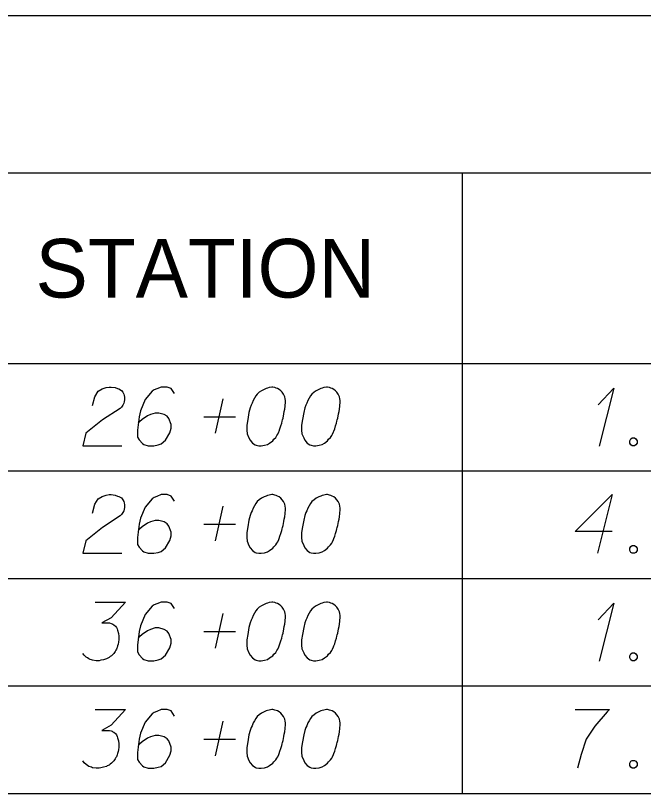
# Model space of a CAD drawing. Extents: x 2074207 to 2076812, y 516372 to 523312.
# Drawn here: x 2076345.6 to 2076397, y 517484.4 to 517548.1 of the extents above; entities that cross this region are included whole.
import ezdxf

# ---------------------------------------------------------------- set-up
doc = ezdxf.new("R2010")
doc.units = 0
for name, color, linetype in [('Prop DirtTable_ Soil Test Results - Outline (Major)', 7, 'Continuous'), ('Prop DirtTable_ Soil Test Results - Outline (Minor)', 7, 'Continuous'), ('Prop DirtTable_ Soil Test Results - Tx (Header - Small)', 7, 'Continuous'), ('Prop DirtTable_ Soil Test Results - Tx (Sample Data)', 7, 'Continuous')]:
    doc.layers.add(name, color=color, linetype=linetype)

msp = doc.modelspace()

# ---------------------------------------------------------------- linework, layer by layer
at = {"layer": 'Prop DirtTable_ Soil Test Results - Outline (Major)'}
for p, q in [((2076260.609, 517548.096), (2076811.903, 517548.096)), ((2076260.609, 517519.61), (2076811.903, 517519.61)), ((2076260.609, 517519.61), (2076811.903, 517519.61)), ((2076260.609, 517484.41), (2076811.903, 517484.41))]:
    msp.add_line(p, q, dxfattribs=at)
at = {"layer": 'Prop DirtTable_ Soil Test Results - Outline (Minor)'}
for p, q in [((2076260.609, 517535.21), (2076811.903, 517535.21)), ((2076382.2, 517535.21), (2076382.2, 517510.81)), ((2076260.609, 517510.81), (2076811.903, 517510.81)), ((2076260.609, 517510.81), (2076811.903, 517510.81)), ((2076382.2, 517510.81), (2076382.2, 517502.01)), ((2076260.609, 517502.01), (2076811.903, 517502.01)), ((2076260.609, 517502.01), (2076811.903, 517502.01)), ((2076382.2, 517502.01), (2076382.2, 517493.21)), ((2076260.609, 517493.21), (2076811.903, 517493.21)), ((2076260.609, 517493.21), (2076811.903, 517493.21)), ((2076382.2, 517493.21), (2076382.2, 517484.41)), ((2076260.609, 517484.41), (2076811.903, 517484.41))]:
    msp.add_line(p, q, dxfattribs=at)
at = {"layer": 'Prop DirtTable_ Soil Test Results - Tx (Sample Data)'}
for points in [[(2076351.927, 517516.162), (2076352.103, 517516.88), (2076352.386, 517517.333), (2076352.703, 517517.522), (2076353.02, 517517.636), (2076353.267, 517517.674), (2076353.444, 517517.674), (2076353.761, 517517.636), (2076353.973, 517517.56), (2076354.079, 517517.522), (2076354.29, 517517.409), (2076354.396, 517517.258), (2076354.467, 517517.107), (2076354.502, 517516.993), (2076354.537, 517516.842), (2076354.537, 517516.653), (2076354.502, 517516.464), (2076354.467, 517516.351), (2076354.396, 517516.2), (2076354.29, 517516.048), (2076354.185, 517515.935), (2076352.738, 517514.99), (2076351.363, 517513.894), (2076351.116, 517512.874), (2076354.326, 517512.874)], [(2076358.629, 517517.145), (2076358.347, 517517.56), (2076358.03, 517517.674), (2076357.536, 517517.674), (2076357.183, 517517.522), (2076356.971, 517517.447), (2076356.795, 517517.333), (2076356.231, 517516.653), (2076355.843, 517515.746), (2076355.737, 517515.255), (2076355.596, 517514.159), (2076355.596, 517513.592), (2076355.737, 517513.365), (2076356.019, 517513.063), (2076356.125, 517512.987), (2076356.478, 517512.874), (2076356.936, 517512.874), (2076357.289, 517512.949), (2076357.536, 517513.025), (2076357.889, 517513.327), (2076358.241, 517513.932), (2076358.347, 517514.31), (2076358.347, 517514.612), (2076358.171, 517515.104), (2076358.03, 517515.293), (2076357.783, 517515.444), (2076357.359, 517515.557), (2076357.042, 517515.557), (2076356.654, 517515.444), (2076356.407, 517515.33), (2076355.984, 517515.028), (2076355.772, 517514.839), (2076355.666, 517514.726)], [(2076366.672, 517517.674), (2076366.602, 517517.674), (2076366.39, 517517.636), (2076366.249, 517517.598), (2076366.143, 517517.56), (2076365.967, 517517.485), (2076365.755, 517517.371), (2076365.579, 517517.258), (2076365.402, 517517.107), (2076365.296, 517516.956), (2076365.191, 517516.767), (2076365.085, 517516.578), (2076364.979, 517516.351), (2076364.908, 517516.2), (2076364.838, 517515.973), (2076364.732, 517515.595), (2076364.626, 517515.028), (2076364.556, 517514.574), (2076364.556, 517514.159), (2076364.591, 517513.856), (2076364.732, 517513.516), (2076364.838, 517513.327), (2076365.014, 517513.1), (2076365.226, 517512.949), (2076365.332, 517512.911), (2076365.543, 517512.874), (2076365.72, 517512.874), (2076366.002, 517512.911), (2076366.249, 517512.987), (2076366.425, 517513.1), (2076366.672, 517513.289), (2076366.778, 517513.403), (2076366.919, 517513.554), (2076367.025, 517513.705), (2076367.095, 517513.819), (2076367.166, 517514.008), (2076367.201, 517514.083), (2076367.272, 517514.272), (2076367.342, 517514.499), (2076367.413, 517514.726), (2076367.448, 517514.877), (2076367.483, 517514.99), (2076367.519, 517515.141), (2076367.589, 517515.482), (2076367.625, 517515.67), (2076367.66, 517515.859), (2076367.695, 517516.124), (2076367.73, 517516.464), (2076367.73, 517516.578), (2076367.695, 517516.729), (2076367.66, 517516.88), (2076367.554, 517517.107), (2076367.448, 517517.258), (2076367.342, 517517.371), (2076367.201, 517517.485), (2076367.06, 517517.56), (2076366.954, 517517.598), (2076366.849, 517517.636), (2076366.672, 517517.674)], [(2076371.152, 517517.674), (2076371.082, 517517.674), (2076370.87, 517517.636), (2076370.729, 517517.598), (2076370.623, 517517.56), (2076370.447, 517517.485), (2076370.235, 517517.371), (2076370.059, 517517.258), (2076369.882, 517517.107), (2076369.776, 517516.956), (2076369.671, 517516.767), (2076369.565, 517516.578), (2076369.459, 517516.351), (2076369.388, 517516.2), (2076369.318, 517515.973), (2076369.212, 517515.595), (2076369.106, 517515.028), (2076369.036, 517514.574), (2076369.036, 517514.159), (2076369.071, 517513.856), (2076369.212, 517513.516), (2076369.318, 517513.327), (2076369.494, 517513.1), (2076369.706, 517512.949), (2076369.812, 517512.911), (2076370.023, 517512.874), (2076370.2, 517512.874), (2076370.482, 517512.911), (2076370.729, 517512.987), (2076370.905, 517513.1), (2076371.152, 517513.289), (2076371.258, 517513.403), (2076371.399, 517513.554), (2076371.505, 517513.705), (2076371.575, 517513.819), (2076371.646, 517514.008), (2076371.681, 517514.083), (2076371.752, 517514.272), (2076371.822, 517514.499), (2076371.893, 517514.726), (2076371.928, 517514.877), (2076371.963, 517514.99), (2076371.999, 517515.141), (2076372.069, 517515.482), (2076372.105, 517515.67), (2076372.14, 517515.859), (2076372.175, 517516.124), (2076372.21, 517516.464), (2076372.21, 517516.578), (2076372.175, 517516.729), (2076372.14, 517516.88), (2076372.034, 517517.107), (2076371.928, 517517.258), (2076371.822, 517517.371), (2076371.681, 517517.485), (2076371.54, 517517.56), (2076371.434, 517517.598), (2076371.329, 517517.636), (2076371.152, 517517.674)], [(2076393.34, 517516.237), (2076394.61, 517517.598), (2076393.411, 517512.836)], [(2076361.98, 517513.894), (2076362.615, 517516.729)], [(2076361.028, 517515.255), (2076363.638, 517515.255)], [(2076396.127, 517513.516), (2076396.304, 517513.516), (2076396.409, 517513.441), (2076396.515, 517513.289), (2076396.515, 517513.1), (2076396.409, 517512.949), (2076396.304, 517512.874), (2076396.127, 517512.874), (2076396.021, 517512.949), (2076395.916, 517513.1), (2076395.916, 517513.289), (2076396.021, 517513.441), (2076396.127, 517513.516)], [(2076351.927, 517507.362), (2076352.103, 517508.08), (2076352.386, 517508.533), (2076352.703, 517508.722), (2076353.02, 517508.836), (2076353.267, 517508.874), (2076353.444, 517508.874), (2076353.761, 517508.836), (2076353.973, 517508.76), (2076354.079, 517508.722), (2076354.29, 517508.609), (2076354.396, 517508.458), (2076354.467, 517508.307), (2076354.502, 517508.193), (2076354.537, 517508.042), (2076354.537, 517507.853), (2076354.502, 517507.664), (2076354.467, 517507.551), (2076354.396, 517507.4), (2076354.29, 517507.248), (2076354.185, 517507.135), (2076352.738, 517506.19), (2076351.363, 517505.094), (2076351.116, 517504.074), (2076354.326, 517504.074)], [(2076358.629, 517508.345), (2076358.347, 517508.76), (2076358.03, 517508.874), (2076357.536, 517508.874), (2076357.183, 517508.722), (2076356.971, 517508.647), (2076356.795, 517508.533), (2076356.231, 517507.853), (2076355.843, 517506.946), (2076355.737, 517506.455), (2076355.596, 517505.359), (2076355.596, 517504.792), (2076355.737, 517504.565), (2076356.019, 517504.263), (2076356.125, 517504.187), (2076356.478, 517504.074), (2076356.936, 517504.074), (2076357.289, 517504.149), (2076357.536, 517504.225), (2076357.889, 517504.527), (2076358.241, 517505.132), (2076358.347, 517505.51), (2076358.347, 517505.812), (2076358.171, 517506.304), (2076358.03, 517506.493), (2076357.783, 517506.644), (2076357.359, 517506.757), (2076357.042, 517506.757), (2076356.654, 517506.644), (2076356.407, 517506.53), (2076355.984, 517506.228), (2076355.772, 517506.039), (2076355.666, 517505.926)], [(2076366.672, 517508.874), (2076366.602, 517508.874), (2076366.39, 517508.836), (2076366.249, 517508.798), (2076366.143, 517508.76), (2076365.967, 517508.685), (2076365.755, 517508.571), (2076365.579, 517508.458), (2076365.402, 517508.307), (2076365.296, 517508.156), (2076365.191, 517507.967), (2076365.085, 517507.778), (2076364.979, 517507.551), (2076364.908, 517507.4), (2076364.838, 517507.173), (2076364.732, 517506.795), (2076364.626, 517506.228), (2076364.556, 517505.774), (2076364.556, 517505.359), (2076364.591, 517505.056), (2076364.732, 517504.716), (2076364.838, 517504.527), (2076365.014, 517504.3), (2076365.226, 517504.149), (2076365.332, 517504.111), (2076365.543, 517504.074), (2076365.72, 517504.074), (2076366.002, 517504.111), (2076366.249, 517504.187), (2076366.425, 517504.3), (2076366.672, 517504.489), (2076366.778, 517504.603), (2076366.919, 517504.754), (2076367.025, 517504.905), (2076367.095, 517505.019), (2076367.166, 517505.208), (2076367.201, 517505.283), (2076367.272, 517505.472), (2076367.342, 517505.699), (2076367.413, 517505.926), (2076367.448, 517506.077), (2076367.483, 517506.19), (2076367.519, 517506.341), (2076367.589, 517506.682), (2076367.625, 517506.87), (2076367.66, 517507.059), (2076367.695, 517507.324), (2076367.73, 517507.664), (2076367.73, 517507.778), (2076367.695, 517507.929), (2076367.66, 517508.08), (2076367.554, 517508.307), (2076367.448, 517508.458), (2076367.342, 517508.571), (2076367.201, 517508.685), (2076367.06, 517508.76), (2076366.954, 517508.798), (2076366.849, 517508.836), (2076366.672, 517508.874)], [(2076371.152, 517508.874), (2076371.082, 517508.874), (2076370.87, 517508.836), (2076370.729, 517508.798), (2076370.623, 517508.76), (2076370.447, 517508.685), (2076370.235, 517508.571), (2076370.059, 517508.458), (2076369.882, 517508.307), (2076369.776, 517508.156), (2076369.671, 517507.967), (2076369.565, 517507.778), (2076369.459, 517507.551), (2076369.388, 517507.4), (2076369.318, 517507.173), (2076369.212, 517506.795), (2076369.106, 517506.228), (2076369.036, 517505.774), (2076369.036, 517505.359), (2076369.071, 517505.056), (2076369.212, 517504.716), (2076369.318, 517504.527), (2076369.494, 517504.3), (2076369.706, 517504.149), (2076369.812, 517504.111), (2076370.023, 517504.074), (2076370.2, 517504.074), (2076370.482, 517504.111), (2076370.729, 517504.187), (2076370.905, 517504.3), (2076371.152, 517504.489), (2076371.258, 517504.603), (2076371.399, 517504.754), (2076371.505, 517504.905), (2076371.575, 517505.019), (2076371.646, 517505.208), (2076371.681, 517505.283), (2076371.752, 517505.472), (2076371.822, 517505.699), (2076371.893, 517505.926), (2076371.928, 517506.077), (2076371.963, 517506.19), (2076371.999, 517506.341), (2076372.069, 517506.682), (2076372.105, 517506.87), (2076372.14, 517507.059), (2076372.175, 517507.324), (2076372.21, 517507.664), (2076372.21, 517507.778), (2076372.175, 517507.929), (2076372.14, 517508.08), (2076372.034, 517508.307), (2076371.928, 517508.458), (2076371.822, 517508.571), (2076371.681, 517508.685), (2076371.54, 517508.76), (2076371.434, 517508.798), (2076371.329, 517508.836), (2076371.152, 517508.874)], [(2076394.469, 517505.85), (2076391.436, 517505.85), (2076394.469, 517508.874), (2076393.27, 517504.074)], [(2076361.98, 517505.094), (2076362.615, 517507.929)], [(2076361.028, 517506.455), (2076363.638, 517506.455)], [(2076396.127, 517504.716), (2076396.304, 517504.716), (2076396.409, 517504.641), (2076396.515, 517504.489), (2076396.515, 517504.3), (2076396.409, 517504.149), (2076396.304, 517504.074), (2076396.127, 517504.074), (2076396.021, 517504.149), (2076395.916, 517504.3), (2076395.916, 517504.489), (2076396.021, 517504.641), (2076396.127, 517504.716)], [(2076352.139, 517500.074), (2076354.608, 517500.074), (2076353.444, 517498.789), (2076352.668, 517498.373), (2076353.303, 517498.373), (2076353.444, 517498.335), (2076353.514, 517498.297), (2076353.585, 517498.259), (2076353.655, 517498.222), (2076353.797, 517498.108), (2076353.867, 517497.995), (2076353.938, 517497.882), (2076353.973, 517497.768), (2076354.043, 517497.504), (2076354.079, 517497.277), (2076354.079, 517497.163), (2076354.079, 517497.012), (2076354.043, 517496.785), (2076354.008, 517496.634), (2076353.973, 517496.483), (2076353.938, 517496.37), (2076353.902, 517496.294), (2076353.867, 517496.219), (2076353.832, 517496.143), (2076353.761, 517496.03), (2076353.655, 517495.878), (2076353.55, 517495.765), (2076353.479, 517495.689), (2076353.373, 517495.614), (2076353.267, 517495.538), (2076353.126, 517495.463), (2076353.056, 517495.425), (2076352.809, 517495.349), (2076352.597, 517495.311), (2076352.456, 517495.274), (2076352.209, 517495.274), (2076351.927, 517495.311), (2076351.821, 517495.349), (2076351.715, 517495.387), (2076351.609, 517495.425), (2076351.504, 517495.5), (2076351.398, 517495.576), (2076351.221, 517495.727), (2076351.116, 517495.878)], [(2076358.629, 517499.545), (2076358.347, 517499.96), (2076358.03, 517500.074), (2076357.536, 517500.074), (2076357.183, 517499.922), (2076356.971, 517499.847), (2076356.795, 517499.733), (2076356.231, 517499.053), (2076355.843, 517498.146), (2076355.737, 517497.655), (2076355.596, 517496.559), (2076355.596, 517495.992), (2076355.737, 517495.765), (2076356.019, 517495.463), (2076356.125, 517495.387), (2076356.478, 517495.274), (2076356.936, 517495.274), (2076357.289, 517495.349), (2076357.536, 517495.425), (2076357.889, 517495.727), (2076358.241, 517496.332), (2076358.347, 517496.71), (2076358.347, 517497.012), (2076358.171, 517497.504), (2076358.03, 517497.693), (2076357.783, 517497.844), (2076357.359, 517497.957), (2076357.042, 517497.957), (2076356.654, 517497.844), (2076356.407, 517497.73), (2076355.984, 517497.428), (2076355.772, 517497.239), (2076355.666, 517497.126)], [(2076366.672, 517500.074), (2076366.602, 517500.074), (2076366.39, 517500.036), (2076366.249, 517499.998), (2076366.143, 517499.96), (2076365.967, 517499.885), (2076365.755, 517499.771), (2076365.579, 517499.658), (2076365.402, 517499.507), (2076365.296, 517499.356), (2076365.191, 517499.167), (2076365.085, 517498.978), (2076364.979, 517498.751), (2076364.908, 517498.6), (2076364.838, 517498.373), (2076364.732, 517497.995), (2076364.626, 517497.428), (2076364.556, 517496.974), (2076364.556, 517496.559), (2076364.591, 517496.256), (2076364.732, 517495.916), (2076364.838, 517495.727), (2076365.014, 517495.5), (2076365.226, 517495.349), (2076365.332, 517495.311), (2076365.543, 517495.274), (2076365.72, 517495.274), (2076366.002, 517495.311), (2076366.249, 517495.387), (2076366.425, 517495.5), (2076366.672, 517495.689), (2076366.778, 517495.803), (2076366.919, 517495.954), (2076367.025, 517496.105), (2076367.095, 517496.219), (2076367.166, 517496.408), (2076367.201, 517496.483), (2076367.272, 517496.672), (2076367.342, 517496.899), (2076367.413, 517497.126), (2076367.448, 517497.277), (2076367.483, 517497.39), (2076367.519, 517497.541), (2076367.589, 517497.882), (2076367.625, 517498.07), (2076367.66, 517498.259), (2076367.695, 517498.524), (2076367.73, 517498.864), (2076367.73, 517498.978), (2076367.695, 517499.129), (2076367.66, 517499.28), (2076367.554, 517499.507), (2076367.448, 517499.658), (2076367.342, 517499.771), (2076367.201, 517499.885), (2076367.06, 517499.96), (2076366.954, 517499.998), (2076366.849, 517500.036), (2076366.672, 517500.074)], [(2076371.152, 517500.074), (2076371.082, 517500.074), (2076370.87, 517500.036), (2076370.729, 517499.998), (2076370.623, 517499.96), (2076370.447, 517499.885), (2076370.235, 517499.771), (2076370.059, 517499.658), (2076369.882, 517499.507), (2076369.776, 517499.356), (2076369.671, 517499.167), (2076369.565, 517498.978), (2076369.459, 517498.751), (2076369.388, 517498.6), (2076369.318, 517498.373), (2076369.212, 517497.995), (2076369.106, 517497.428), (2076369.036, 517496.974), (2076369.036, 517496.559), (2076369.071, 517496.256), (2076369.212, 517495.916), (2076369.318, 517495.727), (2076369.494, 517495.5), (2076369.706, 517495.349), (2076369.812, 517495.311), (2076370.023, 517495.274), (2076370.2, 517495.274), (2076370.482, 517495.311), (2076370.729, 517495.387), (2076370.905, 517495.5), (2076371.152, 517495.689), (2076371.258, 517495.803), (2076371.399, 517495.954), (2076371.505, 517496.105), (2076371.575, 517496.219), (2076371.646, 517496.408), (2076371.681, 517496.483), (2076371.752, 517496.672), (2076371.822, 517496.899), (2076371.893, 517497.126), (2076371.928, 517497.277), (2076371.963, 517497.39), (2076371.999, 517497.541), (2076372.069, 517497.882), (2076372.105, 517498.07), (2076372.14, 517498.259), (2076372.175, 517498.524), (2076372.21, 517498.864), (2076372.21, 517498.978), (2076372.175, 517499.129), (2076372.14, 517499.28), (2076372.034, 517499.507), (2076371.928, 517499.658), (2076371.822, 517499.771), (2076371.681, 517499.885), (2076371.54, 517499.96), (2076371.434, 517499.998), (2076371.329, 517500.036), (2076371.152, 517500.074)], [(2076393.34, 517498.637), (2076394.61, 517499.998), (2076393.411, 517495.236)], [(2076361.98, 517496.294), (2076362.615, 517499.129)], [(2076361.028, 517497.655), (2076363.638, 517497.655)], [(2076396.127, 517495.916), (2076396.304, 517495.916), (2076396.409, 517495.841), (2076396.515, 517495.689), (2076396.515, 517495.5), (2076396.409, 517495.349), (2076396.304, 517495.274), (2076396.127, 517495.274), (2076396.021, 517495.349), (2076395.916, 517495.5), (2076395.916, 517495.689), (2076396.021, 517495.841), (2076396.127, 517495.916)], [(2076352.139, 517491.274), (2076354.608, 517491.274), (2076353.444, 517489.989), (2076352.668, 517489.573), (2076353.303, 517489.573), (2076353.444, 517489.535), (2076353.514, 517489.497), (2076353.585, 517489.459), (2076353.655, 517489.422), (2076353.797, 517489.308), (2076353.867, 517489.195), (2076353.938, 517489.082), (2076353.973, 517488.968), (2076354.043, 517488.704), (2076354.079, 517488.477), (2076354.079, 517488.363), (2076354.079, 517488.212), (2076354.043, 517487.985), (2076354.008, 517487.834), (2076353.973, 517487.683), (2076353.938, 517487.57), (2076353.902, 517487.494), (2076353.867, 517487.419), (2076353.832, 517487.343), (2076353.761, 517487.23), (2076353.655, 517487.078), (2076353.55, 517486.965), (2076353.479, 517486.889), (2076353.373, 517486.814), (2076353.267, 517486.738), (2076353.126, 517486.663), (2076353.056, 517486.625), (2076352.809, 517486.549), (2076352.597, 517486.511), (2076352.456, 517486.474), (2076352.209, 517486.474), (2076351.927, 517486.511), (2076351.821, 517486.549), (2076351.715, 517486.587), (2076351.609, 517486.625), (2076351.504, 517486.7), (2076351.398, 517486.776), (2076351.221, 517486.927), (2076351.116, 517487.078)], [(2076358.629, 517490.745), (2076358.347, 517491.16), (2076358.03, 517491.274), (2076357.536, 517491.274), (2076357.183, 517491.122), (2076356.971, 517491.047), (2076356.795, 517490.933), (2076356.231, 517490.253), (2076355.843, 517489.346), (2076355.737, 517488.855), (2076355.596, 517487.759), (2076355.596, 517487.192), (2076355.737, 517486.965), (2076356.019, 517486.663), (2076356.125, 517486.587), (2076356.478, 517486.474), (2076356.936, 517486.474), (2076357.289, 517486.549), (2076357.536, 517486.625), (2076357.889, 517486.927), (2076358.241, 517487.532), (2076358.347, 517487.91), (2076358.347, 517488.212), (2076358.171, 517488.704), (2076358.03, 517488.893), (2076357.783, 517489.044), (2076357.359, 517489.157), (2076357.042, 517489.157), (2076356.654, 517489.044), (2076356.407, 517488.93), (2076355.984, 517488.628), (2076355.772, 517488.439), (2076355.666, 517488.326)], [(2076366.672, 517491.274), (2076366.602, 517491.274), (2076366.39, 517491.236), (2076366.249, 517491.198), (2076366.143, 517491.16), (2076365.967, 517491.085), (2076365.755, 517490.971), (2076365.579, 517490.858), (2076365.402, 517490.707), (2076365.296, 517490.556), (2076365.191, 517490.367), (2076365.085, 517490.178), (2076364.979, 517489.951), (2076364.908, 517489.8), (2076364.838, 517489.573), (2076364.732, 517489.195), (2076364.626, 517488.628), (2076364.556, 517488.174), (2076364.556, 517487.759), (2076364.591, 517487.456), (2076364.732, 517487.116), (2076364.838, 517486.927), (2076365.014, 517486.7), (2076365.226, 517486.549), (2076365.332, 517486.511), (2076365.543, 517486.474), (2076365.72, 517486.474), (2076366.002, 517486.511), (2076366.249, 517486.587), (2076366.425, 517486.7), (2076366.672, 517486.889), (2076366.778, 517487.003), (2076366.919, 517487.154), (2076367.025, 517487.305), (2076367.095, 517487.419), (2076367.166, 517487.608), (2076367.201, 517487.683), (2076367.272, 517487.872), (2076367.342, 517488.099), (2076367.413, 517488.326), (2076367.448, 517488.477), (2076367.483, 517488.59), (2076367.519, 517488.741), (2076367.589, 517489.082), (2076367.625, 517489.27), (2076367.66, 517489.459), (2076367.695, 517489.724), (2076367.73, 517490.064), (2076367.73, 517490.178), (2076367.695, 517490.329), (2076367.66, 517490.48), (2076367.554, 517490.707), (2076367.448, 517490.858), (2076367.342, 517490.971), (2076367.201, 517491.085), (2076367.06, 517491.16), (2076366.954, 517491.198), (2076366.849, 517491.236), (2076366.672, 517491.274)], [(2076371.152, 517491.274), (2076371.082, 517491.274), (2076370.87, 517491.236), (2076370.729, 517491.198), (2076370.623, 517491.16), (2076370.447, 517491.085), (2076370.235, 517490.971), (2076370.059, 517490.858), (2076369.882, 517490.707), (2076369.776, 517490.556), (2076369.671, 517490.367), (2076369.565, 517490.178), (2076369.459, 517489.951), (2076369.388, 517489.8), (2076369.318, 517489.573), (2076369.212, 517489.195), (2076369.106, 517488.628), (2076369.036, 517488.174), (2076369.036, 517487.759), (2076369.071, 517487.456), (2076369.212, 517487.116), (2076369.318, 517486.927), (2076369.494, 517486.7), (2076369.706, 517486.549), (2076369.812, 517486.511), (2076370.023, 517486.474), (2076370.2, 517486.474), (2076370.482, 517486.511), (2076370.729, 517486.587), (2076370.905, 517486.7), (2076371.152, 517486.889), (2076371.258, 517487.003), (2076371.399, 517487.154), (2076371.505, 517487.305), (2076371.575, 517487.419), (2076371.646, 517487.608), (2076371.681, 517487.683), (2076371.752, 517487.872), (2076371.822, 517488.099), (2076371.893, 517488.326), (2076371.928, 517488.477), (2076371.963, 517488.59), (2076371.999, 517488.741), (2076372.069, 517489.082), (2076372.105, 517489.27), (2076372.14, 517489.459), (2076372.175, 517489.724), (2076372.21, 517490.064), (2076372.21, 517490.178), (2076372.175, 517490.329), (2076372.14, 517490.48), (2076372.034, 517490.707), (2076371.928, 517490.858), (2076371.822, 517490.971), (2076371.681, 517491.085), (2076371.54, 517491.16), (2076371.434, 517491.198), (2076371.329, 517491.236), (2076371.152, 517491.274)], [(2076391.436, 517491.274), (2076394.258, 517491.274), (2076394.081, 517491.085), (2076393.058, 517489.913), (2076392.353, 517488.855), (2076391.929, 517487.608), (2076391.647, 517486.474)], [(2076361.98, 517487.494), (2076362.615, 517490.329)], [(2076361.028, 517488.855), (2076363.638, 517488.855)], [(2076396.127, 517487.116), (2076396.304, 517487.116), (2076396.409, 517487.041), (2076396.515, 517486.889), (2076396.515, 517486.7), (2076396.409, 517486.549), (2076396.304, 517486.474), (2076396.127, 517486.474), (2076396.021, 517486.549), (2076395.916, 517486.7), (2076395.916, 517486.889), (2076396.021, 517487.041), (2076396.127, 517487.116)]]:
    msp.add_lwpolyline(points, dxfattribs=at)

# ---------------------------------------------------------------- texts
at = {"layer": 'Prop DirtTable_ Soil Test Results - Tx (Header - Small)'}
msp.add_text('STATION', height=4.8, dxfattribs=at).set_placement((2076347.248, 517525.01))

doc.saveas('drawing.dxf')
